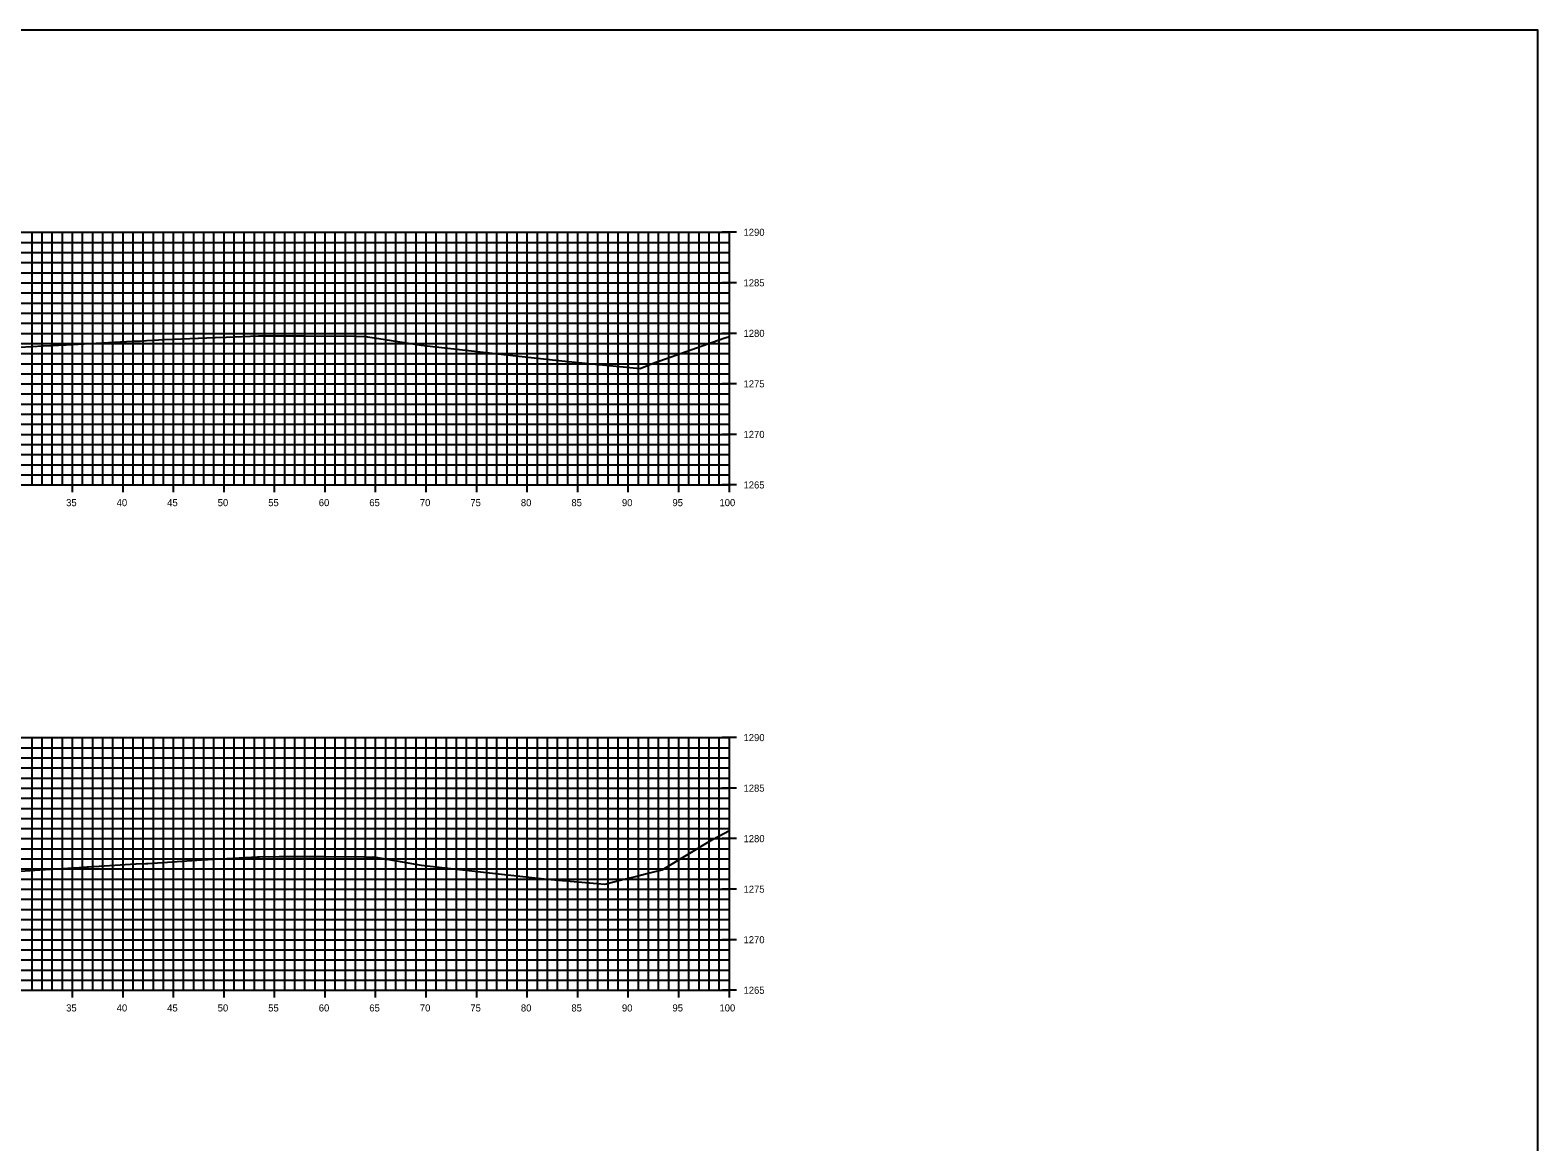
# Model space of a CAD drawing. Extents: x 674939 to 678919, y 750652 to 765176.
# Drawn here: x 678769.3 to 678918.5, y 757242.6 to 757352.6 of the extents above; entities that cross this region are included whole.
import ezdxf

# ---------------------------------------------------------------- set-up
doc = ezdxf.new("R2010")
doc.units = 0
for name, color, linetype in [('R_Axis', 7, 'Continuous'), ('R_Axis Annot', 7, 'Continuous'), ('R_Exist Surface', 7, 'Continuous'), ('R_Grid', 7, 'Continuous'), ('R_No Plot', 7, 'Continuous')]:
    doc.layers.add(name, color=color, linetype=linetype)

msp = doc.modelspace()

# ---------------------------------------------------------------- linework, layer by layer
at = {"layer": 'R_Axis'}
for p, q in [((678839.23, 757332.55), (678837.83, 757332.55)), ((678838.53, 757307.55), (678838.53, 757332.55)), ((678839.23, 757327.55), (678837.83, 757327.55)), ((678839.23, 757322.55), (678837.83, 757322.55)), ((678839.23, 757317.55), (678837.83, 757317.55)), ((678839.23, 757312.55), (678837.83, 757312.55)), ((678773.53, 757306.85), (678773.53, 757308.25)), ((678778.53, 757306.85), (678778.53, 757308.25)), ((678783.53, 757306.85), (678783.53, 757308.25)), ((678788.53, 757306.85), (678788.53, 757308.25)), ((678793.53, 757306.85), (678793.53, 757308.25)), ((678798.53, 757306.85), (678798.53, 757308.25)), ((678803.53, 757306.85), (678803.53, 757308.25)), ((678808.53, 757306.85), (678808.53, 757308.25)), ((678813.53, 757306.85), (678813.53, 757308.25)), ((678818.53, 757306.85), (678818.53, 757308.25)), ((678823.53, 757306.85), (678823.53, 757308.25)), ((678828.53, 757306.85), (678828.53, 757308.25)), ((678833.53, 757306.85), (678833.53, 757308.25)), ((678838.53, 757306.85), (678838.53, 757308.25)), ((678638.53, 757307.55), (678838.53, 757307.55)), ((678839.23, 757307.55), (678837.83, 757307.55)), ((678839.23, 757282.55), (678837.83, 757282.55)), ((678838.53, 757257.55), (678838.53, 757282.55)), ((678839.23, 757277.55), (678837.83, 757277.55)), ((678839.23, 757272.55), (678837.83, 757272.55)), ((678839.23, 757267.55), (678837.83, 757267.55)), ((678839.23, 757262.55), (678837.83, 757262.55)), ((678638.53, 757257.55), (678838.53, 757257.55)), ((678773.53, 757256.85), (678773.53, 757258.25)), ((678778.53, 757256.85), (678778.53, 757258.25)), ((678783.53, 757256.85), (678783.53, 757258.25)), ((678788.53, 757256.85), (678788.53, 757258.25)), ((678793.53, 757256.85), (678793.53, 757258.25)), ((678798.53, 757256.85), (678798.53, 757258.25)), ((678803.53, 757256.85), (678803.53, 757258.25)), ((678808.53, 757256.85), (678808.53, 757258.25)), ((678813.53, 757256.85), (678813.53, 757258.25)), ((678818.53, 757256.85), (678818.53, 757258.25)), ((678823.53, 757256.85), (678823.53, 757258.25)), ((678828.53, 757256.85), (678828.53, 757258.25)), ((678833.53, 757256.85), (678833.53, 757258.25)), ((678839.23, 757257.55), (678837.83, 757257.55)), ((678838.53, 757256.85), (678838.53, 757258.25))]:
    msp.add_line(p, q, dxfattribs=at)
at = {"layer": 'R_Exist Surface'}
for points in [[(678768.32, 757321.17), (678770.62, 757321.31), (678772.92, 757321.43), (678779.46, 757321.77), (678779.94, 757321.79), (678780.25, 757321.79), (678780.85, 757321.85), (678782.62, 757321.93), (678787.65, 757322.14), (678788.75, 757322.18), (678791.93, 757322.29), (678792.11, 757322.3), (678792.14, 757322.3), (678793.21, 757322.29), (678793.59, 757322.29), (678795.42, 757322.31), (678796.51, 757322.32), (678801.54, 757322.26), (678802.49, 757322.25), (678802.58, 757322.24), (678802.73, 757322.21), (678803.84, 757322.03), (678808.04, 757321.38), (678817.1, 757320.37), (678821.96, 757319.83), (678823.93, 757319.63), (678829.72, 757319.08), (678831.17, 757319.67), (678831.65, 757319.84), (678837.98, 757322.07), (678838.53, 757322.25)], [(678768.39, 757269.33), (678770.75, 757269.5), (678770.85, 757269.51), (678774.19, 757269.71), (678774.97, 757269.75), (678775.1, 757269.76), (678779.79, 757270.05), (678779.82, 757270.05), (678780.79, 757270.08), (678780.97, 757270.1), (678786.8, 757270.48), (678786.96, 757270.49), (678791.84, 757270.75), (678791.85, 757270.75), (678791.99, 757270.76), (678792.05, 757270.76), (678793.97, 757270.78), (678794.05, 757270.79), (678798.25, 757270.8), (678798.58, 757270.79), (678802.39, 757270.76), (678802.42, 757270.76), (678802.98, 757270.71), (678802.99, 757270.71), (678803.28, 757270.75), (678803.5, 757270.72), (678808.03, 757269.93), (678815.69, 757269.07), (678820.49, 757268.54), (678825.44, 757268.13), (678826.21, 757268.06), (678827.85, 757268.47), (678829.23, 757268.8), (678830.36, 757269.09), (678831.89, 757269.48), (678836.87, 757272.46), (678838.53, 757273.36)]]:
    msp.add_lwpolyline(points, dxfattribs=at)
at = {"layer": 'R_Grid'}
for p, q in [((678638.53, 757332.55), (678838.53, 757332.55)), ((678769.53, 757307.55), (678769.53, 757332.55)), ((678770.53, 757307.55), (678770.53, 757332.55)), ((678771.53, 757307.55), (678771.53, 757332.55)), ((678772.53, 757307.55), (678772.53, 757332.55)), ((678773.53, 757307.55), (678773.53, 757332.55)), ((678774.53, 757307.55), (678774.53, 757332.55)), ((678775.53, 757307.55), (678775.53, 757332.55)), ((678776.53, 757307.55), (678776.53, 757332.55)), ((678777.53, 757307.55), (678777.53, 757332.55)), ((678778.53, 757307.55), (678778.53, 757332.55)), ((678779.53, 757307.55), (678779.53, 757332.55)), ((678780.53, 757307.55), (678780.53, 757332.55)), ((678781.53, 757307.55), (678781.53, 757332.55)), ((678782.53, 757307.55), (678782.53, 757332.55)), ((678783.53, 757307.55), (678783.53, 757332.55)), ((678784.53, 757307.55), (678784.53, 757332.55)), ((678785.53, 757307.55), (678785.53, 757332.55)), ((678786.53, 757307.55), (678786.53, 757332.55)), ((678787.53, 757307.55), (678787.53, 757332.55)), ((678788.53, 757307.55), (678788.53, 757332.55)), ((678789.53, 757307.55), (678789.53, 757332.55)), ((678790.53, 757307.55), (678790.53, 757332.55)), ((678791.53, 757307.55), (678791.53, 757332.55)), ((678792.53, 757307.55), (678792.53, 757332.55)), ((678793.53, 757307.55), (678793.53, 757332.55)), ((678794.53, 757307.55), (678794.53, 757332.55)), ((678795.53, 757307.55), (678795.53, 757332.55)), ((678796.53, 757307.55), (678796.53, 757332.55)), ((678797.53, 757307.55), (678797.53, 757332.55)), ((678798.53, 757307.55), (678798.53, 757332.55)), ((678799.53, 757307.55), (678799.53, 757332.55)), ((678800.53, 757307.55), (678800.53, 757332.55)), ((678801.53, 757307.55), (678801.53, 757332.55)), ((678802.53, 757307.55), (678802.53, 757332.55)), ((678803.53, 757307.55), (678803.53, 757332.55)), ((678804.53, 757307.55), (678804.53, 757332.55)), ((678805.53, 757307.55), (678805.53, 757332.55)), ((678806.53, 757307.55), (678806.53, 757332.55)), ((678807.53, 757307.55), (678807.53, 757332.55)), ((678808.53, 757307.55), (678808.53, 757332.55)), ((678809.53, 757307.55), (678809.53, 757332.55)), ((678810.53, 757307.55), (678810.53, 757332.55)), ((678811.53, 757307.55), (678811.53, 757332.55)), ((678812.53, 757307.55), (678812.53, 757332.55)), ((678813.53, 757307.55), (678813.53, 757332.55)), ((678814.53, 757307.55), (678814.53, 757332.55)), ((678815.53, 757307.55), (678815.53, 757332.55)), ((678816.53, 757307.55), (678816.53, 757332.55)), ((678817.53, 757307.55), (678817.53, 757332.55)), ((678818.53, 757307.55), (678818.53, 757332.55)), ((678819.53, 757307.55), (678819.53, 757332.55)), ((678820.53, 757307.55), (678820.53, 757332.55)), ((678821.53, 757307.55), (678821.53, 757332.55)), ((678822.53, 757307.55), (678822.53, 757332.55)), ((678823.53, 757307.55), (678823.53, 757332.55)), ((678824.53, 757307.55), (678824.53, 757332.55)), ((678825.53, 757307.55), (678825.53, 757332.55)), ((678826.53, 757307.55), (678826.53, 757332.55)), ((678827.53, 757307.55), (678827.53, 757332.55)), ((678828.53, 757307.55), (678828.53, 757332.55)), ((678829.53, 757307.55), (678829.53, 757332.55)), ((678830.53, 757307.55), (678830.53, 757332.55)), ((678831.53, 757307.55), (678831.53, 757332.55)), ((678832.53, 757307.55), (678832.53, 757332.55)), ((678833.53, 757307.55), (678833.53, 757332.55)), ((678834.53, 757307.55), (678834.53, 757332.55)), ((678835.53, 757307.55), (678835.53, 757332.55)), ((678836.53, 757307.55), (678836.53, 757332.55)), ((678837.53, 757307.55), (678837.53, 757332.55)), ((678838.53, 757307.55), (678838.53, 757332.55)), ((678638.53, 757331.55), (678838.53, 757331.55)), ((678638.53, 757330.55), (678838.53, 757330.55)), ((678638.53, 757329.55), (678838.53, 757329.55)), ((678638.53, 757328.55), (678838.53, 757328.55)), ((678638.53, 757327.55), (678838.53, 757327.55)), ((678638.53, 757326.55), (678838.53, 757326.55)), ((678638.53, 757325.55), (678838.53, 757325.55)), ((678638.53, 757324.55), (678838.53, 757324.55)), ((678638.53, 757323.55), (678838.53, 757323.55)), ((678638.53, 757322.55), (678838.53, 757322.55)), ((678638.53, 757321.55), (678838.53, 757321.55)), ((678638.53, 757320.55), (678838.53, 757320.55)), ((678638.53, 757319.55), (678838.53, 757319.55)), ((678638.53, 757318.55), (678838.53, 757318.55)), ((678638.53, 757317.55), (678838.53, 757317.55)), ((678638.53, 757316.55), (678838.53, 757316.55)), ((678638.53, 757315.55), (678838.53, 757315.55)), ((678638.53, 757314.55), (678838.53, 757314.55)), ((678638.53, 757313.55), (678838.53, 757313.55)), ((678638.53, 757312.55), (678838.53, 757312.55)), ((678638.53, 757311.55), (678838.53, 757311.55)), ((678638.53, 757310.55), (678838.53, 757310.55)), ((678638.53, 757309.55), (678838.53, 757309.55)), ((678638.53, 757308.55), (678838.53, 757308.55)), ((678638.53, 757307.55), (678838.53, 757307.55)), ((678638.53, 757282.55), (678838.53, 757282.55)), ((678638.53, 757281.55), (678838.53, 757281.55)), ((678769.53, 757257.55), (678769.53, 757282.55)), ((678770.53, 757257.55), (678770.53, 757282.55)), ((678771.53, 757257.55), (678771.53, 757282.55)), ((678772.53, 757257.55), (678772.53, 757282.55)), ((678773.53, 757257.55), (678773.53, 757282.55)), ((678774.53, 757257.55), (678774.53, 757282.55)), ((678775.53, 757257.55), (678775.53, 757282.55)), ((678776.53, 757257.55), (678776.53, 757282.55)), ((678777.53, 757257.55), (678777.53, 757282.55)), ((678778.53, 757257.55), (678778.53, 757282.55)), ((678779.53, 757257.55), (678779.53, 757282.55)), ((678780.53, 757257.55), (678780.53, 757282.55)), ((678781.53, 757257.55), (678781.53, 757282.55)), ((678782.53, 757257.55), (678782.53, 757282.55)), ((678783.53, 757257.55), (678783.53, 757282.55)), ((678784.53, 757257.55), (678784.53, 757282.55)), ((678785.53, 757257.55), (678785.53, 757282.55)), ((678786.53, 757257.55), (678786.53, 757282.55)), ((678787.53, 757257.55), (678787.53, 757282.55)), ((678788.53, 757257.55), (678788.53, 757282.55)), ((678789.53, 757257.55), (678789.53, 757282.55)), ((678790.53, 757257.55), (678790.53, 757282.55)), ((678791.53, 757257.55), (678791.53, 757282.55)), ((678792.53, 757257.55), (678792.53, 757282.55)), ((678793.53, 757257.55), (678793.53, 757282.55)), ((678794.53, 757257.55), (678794.53, 757282.55)), ((678795.53, 757257.55), (678795.53, 757282.55)), ((678796.53, 757257.55), (678796.53, 757282.55)), ((678797.53, 757257.55), (678797.53, 757282.55)), ((678798.53, 757257.55), (678798.53, 757282.55)), ((678799.53, 757257.55), (678799.53, 757282.55)), ((678800.53, 757257.55), (678800.53, 757282.55)), ((678801.53, 757257.55), (678801.53, 757282.55)), ((678802.53, 757257.55), (678802.53, 757282.55)), ((678803.53, 757257.55), (678803.53, 757282.55)), ((678804.53, 757257.55), (678804.53, 757282.55)), ((678805.53, 757257.55), (678805.53, 757282.55)), ((678806.53, 757257.55), (678806.53, 757282.55)), ((678807.53, 757257.55), (678807.53, 757282.55)), ((678808.53, 757257.55), (678808.53, 757282.55)), ((678809.53, 757257.55), (678809.53, 757282.55)), ((678810.53, 757257.55), (678810.53, 757282.55)), ((678811.53, 757257.55), (678811.53, 757282.55)), ((678812.53, 757257.55), (678812.53, 757282.55)), ((678813.53, 757257.55), (678813.53, 757282.55)), ((678814.53, 757257.55), (678814.53, 757282.55)), ((678815.53, 757257.55), (678815.53, 757282.55)), ((678816.53, 757257.55), (678816.53, 757282.55)), ((678817.53, 757257.55), (678817.53, 757282.55)), ((678818.53, 757257.55), (678818.53, 757282.55)), ((678819.53, 757257.55), (678819.53, 757282.55)), ((678820.53, 757257.55), (678820.53, 757282.55)), ((678821.53, 757257.55), (678821.53, 757282.55)), ((678822.53, 757257.55), (678822.53, 757282.55)), ((678823.53, 757257.55), (678823.53, 757282.55)), ((678824.53, 757257.55), (678824.53, 757282.55)), ((678825.53, 757257.55), (678825.53, 757282.55)), ((678826.53, 757257.55), (678826.53, 757282.55)), ((678827.53, 757257.55), (678827.53, 757282.55)), ((678828.53, 757257.55), (678828.53, 757282.55)), ((678829.53, 757257.55), (678829.53, 757282.55)), ((678830.53, 757257.55), (678830.53, 757282.55)), ((678831.53, 757257.55), (678831.53, 757282.55)), ((678832.53, 757257.55), (678832.53, 757282.55)), ((678833.53, 757257.55), (678833.53, 757282.55)), ((678834.53, 757257.55), (678834.53, 757282.55)), ((678835.53, 757257.55), (678835.53, 757282.55)), ((678836.53, 757257.55), (678836.53, 757282.55)), ((678837.53, 757257.55), (678837.53, 757282.55)), ((678838.53, 757257.55), (678838.53, 757282.55)), ((678638.53, 757280.55), (678838.53, 757280.55)), ((678638.53, 757279.55), (678838.53, 757279.55)), ((678638.53, 757278.55), (678838.53, 757278.55)), ((678638.53, 757277.55), (678838.53, 757277.55)), ((678638.53, 757276.55), (678838.53, 757276.55)), ((678638.53, 757275.55), (678838.53, 757275.55)), ((678638.53, 757274.55), (678838.53, 757274.55)), ((678638.53, 757273.55), (678838.53, 757273.55)), ((678638.53, 757272.55), (678838.53, 757272.55)), ((678638.53, 757271.55), (678838.53, 757271.55)), ((678638.53, 757270.55), (678838.53, 757270.55)), ((678638.53, 757269.55), (678838.53, 757269.55)), ((678638.53, 757268.55), (678838.53, 757268.55)), ((678638.53, 757267.55), (678838.53, 757267.55)), ((678638.53, 757266.55), (678838.53, 757266.55)), ((678638.53, 757265.55), (678838.53, 757265.55)), ((678638.53, 757264.55), (678838.53, 757264.55)), ((678638.53, 757263.55), (678838.53, 757263.55)), ((678638.53, 757262.55), (678838.53, 757262.55)), ((678638.53, 757261.55), (678838.53, 757261.55)), ((678638.53, 757260.55), (678838.53, 757260.55)), ((678638.53, 757259.55), (678838.53, 757259.55)), ((678638.53, 757258.55), (678838.53, 757258.55)), ((678638.53, 757257.55), (678838.53, 757257.55))]:
    msp.add_line(p, q, dxfattribs=at)
at = {"layer": 'R_No Plot'}
msp.add_lwpolyline([(678578.53, 757132.55), (678918.53, 757132.55), (678918.53, 757352.55), (678578.53, 757352.55)], close=True, dxfattribs=at)

# ---------------------------------------------------------------- texts
at = {"layer": 'R_Axis Annot'}
for s, p in [('1290', (678839.93, 757332.2)), ('1285', (678839.93, 757327.2)), ('1280', (678839.93, 757322.2)), ('1275', (678839.93, 757317.2)), ('1270', (678839.93, 757312.2)), ('1265', (678839.93, 757307.2)), ('35', (678772.9, 757305.45)), ('40', (678777.9, 757305.45)), ('45', (678782.9, 757305.45)), ('50', (678787.9, 757305.45)), ('55', (678792.9, 757305.45)), ('60', (678797.9, 757305.45)), ('65', (678802.9, 757305.45)), ('70', (678807.9, 757305.45)), ('75', (678812.9, 757305.45)), ('80', (678817.9, 757305.45)), ('85', (678822.9, 757305.45)), ('90', (678827.9, 757305.45)), ('95', (678832.9, 757305.45)), ('100', (678837.55, 757305.45)), ('1290', (678839.93, 757282.2)), ('1285', (678839.93, 757277.2)), ('1280', (678839.93, 757272.2)), ('1275', (678839.93, 757267.2)), ('1270', (678839.93, 757262.2)), ('1265', (678839.93, 757257.2)), ('35', (678772.9, 757255.45)), ('40', (678777.9, 757255.45)), ('45', (678782.9, 757255.45)), ('50', (678787.9, 757255.45)), ('55', (678792.9, 757255.45)), ('60', (678797.9, 757255.45)), ('65', (678802.9, 757255.45)), ('70', (678807.9, 757255.45)), ('75', (678812.9, 757255.45)), ('80', (678817.9, 757255.45)), ('85', (678822.9, 757255.45)), ('90', (678827.9, 757255.45)), ('95', (678832.9, 757255.45)), ('100', (678837.55, 757255.45))]:
    msp.add_text(s, height=0.7, dxfattribs=at).set_placement(p)

doc.saveas('drawing.dxf')
